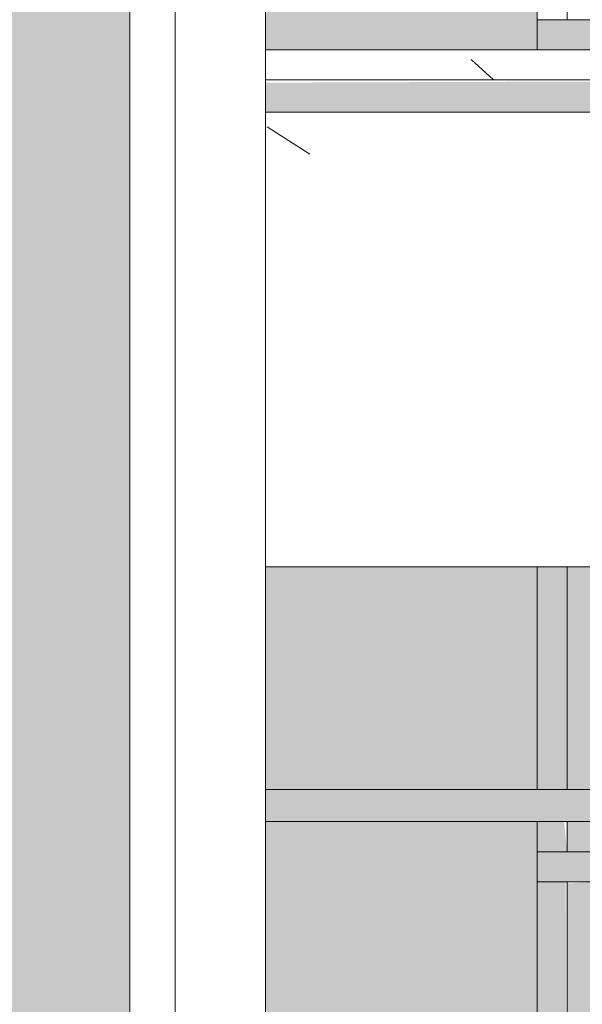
# Model space of a CAD drawing. Header units: millimetres. Extents: x 5980700 to 6194397, y -12939 to 2351883.
# Tile 248 of 587: x 6075602 to 6075788, y -5200 to -4874. Entities that reach past the tile are written whole.
import ezdxf

# ---------------------------------------------------------------- set-up
doc = ezdxf.new("R2010")
doc.units = ezdxf.units.MM
for name, color, linetype, lineweight in [('A-FLOR-PATT', 8, 'Continuous', 18), ('A-WALL', 113, 'Continuous', 18), ('A-WALL-PATT', 111, 'Continuous', 25), ('S-COLS', 52, 'Continuous', 9)]:
    doc.layers.add(name, color=color, linetype=linetype, lineweight=lineweight)
pattern_1 = [(49.99999999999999, (0, 0), (728.73650110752, -63.75582262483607), [76.2, -838.2]), (355, (0, 0), (-140.9716152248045, 764.2276025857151), [60.96, -670.56]), (100.451, (60.728, -5.313), (587.770006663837, 700.4667512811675), [64.76, -712.36]), (46.184, (0, 203.2), (1084.316239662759, -168.1709612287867), [114.3, -1257.3]), (96.636, (90.36, 189.186), (949.6099128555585, 989.7098464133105), [97.14, -1068.54]), (351.184, (0, 203.2), (949.620552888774, 989.7011531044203), [91.44, -1005.84]), (21, (101.6, 152.4), (606.4578690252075, -409.0605652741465), [76.2, -838.2]), (326, (101.6, 152.4), (247.208340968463, 736.752917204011), [60.96, -670.56]), (71.45100000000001, (152.138, 118.312), (853.6682507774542, 327.6854711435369), [64.76, -712.36]), (37.50000000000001, (0, 0), (12.35469342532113, 338.2201185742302), [33.528, -628.904, 33.528, -647.192, -673.1]), (37.50000000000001, (0, 0), (12.35469342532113, 338.2201185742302), [-1343.152, 33.528, -639.572]), (7.499999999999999, (0, 0), (267.2788744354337, 400.7221270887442), [33.528, -354.584, 33.528, -613.664, -256.54]), (7.499999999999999, (0, 0), (267.2788744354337, 400.7221270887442), [-1035.304, 33.528, -223.012]), (327.5, (-226.568, 0), (542.363331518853, -22.91534459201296), [33.528, -220.472, 33.528, -758.952, -1051.56]), (327.5, (-226.568, 0), (542.363331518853, -22.91534459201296), [-1046.48, 33.528, -1018.032]), (317.5, (-328.168, 0), (592.5169587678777, 101.7071067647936), [33.528, -296.672, 33.528, -492.76, -746.76]), (317.5, (-328.168, 0), (592.5169587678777, 101.7071067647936), [-856.488, 33.528, -713.232])]

# ---------------------------------------------------------------- blocks, each defined once
blk = doc.blocks.new('_ARQPWR_Pilar perfil I - _TP01-4283042-PLANTA DE CAIMENTO DE PISOS - 1 PAV_')
at = {"layer": 'S-COLS', "lineweight": 5}
blk.add_hatch(color=256, dxfattribs=at).paths.add_polyline_path([(107.5018174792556, -122.999999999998), (127.9999999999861, -122.999999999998), (127.9999999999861, -112.2999999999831), (16.05000000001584, -112.2999999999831), (8.483957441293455, -109.1660425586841), (5.34999999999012, -101.5999999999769), (5.34999999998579, 101.6000000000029), (8.483957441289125, 109.1660425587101), (16.04999999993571, 112.3000000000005), (127.9999999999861, 112.3000000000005), (127.9999999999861, 123.0000000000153), (-128.0000000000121, 122.1136975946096), (-128.0000000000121, 112.3000000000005), (-16.05000000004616, 112.3000000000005), (-8.483957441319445, 109.1660425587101), (-5.350000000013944, 101.6000000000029), (-5.898568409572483, -102.9243612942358), (-9.99818252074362, -109.7932551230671), (-16.05000000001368, -112.2999999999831), (-128.0000000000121, -112.3567314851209), (-127.9963650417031, -122.999999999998), (106.4302653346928, -122.999999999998)])
at = {"layer": 'S-COLS', "color": 90, "lineweight": 5}
for p, q in [((127.9999999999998, 123.0000000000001), (-128.0000000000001, 123.0000000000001)), ((-128.0000000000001, 123.0000000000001), (-128.0000000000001, 112.3000000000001)), ((127.9999999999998, 112.3000000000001), (127.9999999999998, 123.0000000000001)), ((-128.0000000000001, 112.3000000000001), (-16.05000000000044, 112.3000000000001)), ((16.04999999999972, 112.3000000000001), (127.9999999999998, 112.3000000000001)), ((-5.350000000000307, 101.6000000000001), (-5.350000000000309, -101.5999999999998)), ((5.349999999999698, -101.6), (5.349999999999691, 101.6)), ((-16.05000000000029, -112.3), (-128.0000000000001, -112.3)), ((-128.0000000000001, -112.3), (-128.0000000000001, -123)), ((127.9999999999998, -112.3), (16.04999999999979, -112.3)), ((127.9999999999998, -123), (127.9999999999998, -112.3)), ((-128.0000000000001, -123), (127.9999999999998, -123))]:
    blk.add_line(p, q, dxfattribs=at)
for centre, radius, start, end in [((-16.05000000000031, 101.6000000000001), 10.70000000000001, 3.307776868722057e-13, 90.00000000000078), ((16.04999999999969, 101.6000000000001), 10.69999999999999, 90.00000000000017, 180.0000000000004), ((-16.05000000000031, -101.6), 10.7, 270, 7.887775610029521e-13), ((16.04999999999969, -101.6), 10.70000000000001, 180.0000000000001, 270.0000000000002)]:
    blk.add_arc(centre, radius, start, end, dxfattribs=at)
blk = doc.blocks.new('FX-PNC-PILAR-TP3 - FX-PNC-PILAR-TP01-4319920-PLANTA DE CAIMENTO DE PISOS - 1 PAV_')
at = {"layer": 'A-WALL-PATT', "lineweight": 5}
h = blk.add_hatch(dxfattribs=at)
h.set_pattern_fill('FP_108', color=135, style=0, pattern_type=2)
h.set_pattern_definition([(49.99999999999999, (2e-05, -3e-05), (364.3679291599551, -31.87829433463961), [38.1, -419.1]), (355, (2e-05, -3e-05), (-70.48585119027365, 382.1133031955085), [30.48, -335.28]), (100.451, (30.364, -2.657), (293.8850033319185, 350.2333756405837), [32.38, -356.18]), (46.184, (2e-05, 101.6), (542.1584806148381, -84.08582678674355), [57.15, -628.65]), (96.636, (45.18, 94.59299999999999), (474.8048986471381, 494.8554198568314), [48.57, -534.27]), (351.184, (2e-05, 101.6), (474.8101998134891, 494.8500824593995), [45.72, -502.92]), (21, (50.8, 76.2), (303.2284677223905, -204.530461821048), [38.1, -419.1]), (326, (50.8, 76.2), (123.6038908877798, 368.3760440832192), [30.48, -335.28]), (71.45100000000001, (76.069, 59.15600000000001), (426.8341253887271, 163.8427355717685), [32.38, -356.18]), (37.50000000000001, (2e-05, -3e-05), (6.176645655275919, 169.1101515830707), [16.764, -314.452, 16.764, -323.596, -336.55]), (37.50000000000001, (2e-05, -3e-05), (6.176645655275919, 169.1101515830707), [-671.576, 16.764, -319.786]), (7.499999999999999, (2e-05, -3e-05), (133.63887623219, 200.3614940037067), [16.764, -177.292, 16.764, -306.832, -128.27]), (7.499999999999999, (2e-05, -3e-05), (133.63887623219, 200.3614940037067), [-517.6519999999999, 16.764, -111.506]), (327.5, (-113.284, -3e-05), (271.1818188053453, -11.45836264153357), [16.764, -110.236, 16.764, -379.476, -525.78]), (327.5, (-113.284, -3e-05), (271.1818188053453, -11.45836264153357), [-523.24, 16.764, -509.016]), (317.5, (-164.084, -3e-05), (296.2585102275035, 50.85284694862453), [16.764, -148.336, 16.764, -246.38, -373.38]), (317.5, (-164.084, -3e-05), (296.2585102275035, 50.85284694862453), [-428.244, 16.764, -356.616])])
h.paths.add_polyline_path([(-16315.61664668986, -5149.841821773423), (-16315.61664668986, -4883.841821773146), (-16581.61301173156, -4883.905031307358), (-16581.61301173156, -4893.841821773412), (-16325.61664668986, -4893.841821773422), (-16325.61664668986, -4904.541821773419), (-16438.57798938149, -4904.960733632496), (-16445.13268924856, -4907.675779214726), (-16448.26664668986, -4915.241821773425), (-16448.26664668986, -5118.441821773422), (-16445.13268924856, -5126.00786433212), (-16437.56664668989, -5129.14182177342), (-16325.61664668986, -5129.14182177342), (-16325.61664668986, -5139.841821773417), (-16471.62223936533, -5139.841821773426), (-16471.6158701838, -5149.841821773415), (-16321.6158701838, -5149.841821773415)])
h.paths.add_polyline_path([(-16471.62223936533, -5129.14182177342), (-16469.66044142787, -5129.139251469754), (-16462.10060413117, -5126.00786433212), (-16458.96664668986, -5118.423698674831), (-16459.61571052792, -4913.674843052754), (-16462.10060413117, -4907.675779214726), (-16471.62223936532, -4904.541821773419), (-16581.61301173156, -4904.960733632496), (-16581.61301173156, -5055.325711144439), (-16471.62223936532, -5055.325711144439), (-16471.62223936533, -5118.441821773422)])
at = {"layer": 'A-WALL', "color": 250, "lineweight": 5}
for p, q in [((-16491.62223936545, -4883.841821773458), (-16581.61301173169, -4883.841821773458)), ((-16581.61301173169, -4883.841821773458), (-16581.61301173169, -4893.841821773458)), ((-16481.62223936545, -4883.841821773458), (-16491.62223936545, -4883.841821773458)), ((-16471.62223936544, -4883.841821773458), (-16481.62223936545, -4883.841821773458)), ((-16581.61301173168, -4904.541821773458), (-16581.61301173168, -5055.325711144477)), ((-16581.61301173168, -5055.325711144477), (-16491.62223936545, -5055.325711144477)), ((-16491.62223936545, -5055.325711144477), (-16481.62223936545, -5055.325711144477)), ((-16481.62223936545, -5055.325711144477), (-16471.62223936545, -5055.325711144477))]:
    blk.add_line(p, q, dxfattribs=at)
blk = doc.blocks.new('BE-PMSa-MOD-ARQ-CONEXAODOFUTURO-EX-000-R_rvt-2-PLANTA DE CAIMENTO DE PISOS - 1 PAV_')
at = {"layer": 'A-FLOR-PATT', "lineweight": 5}
h = blk.add_hatch(dxfattribs=at)
h.set_pattern_fill('FP_2', color=135, style=0, pattern_type=2)
h.set_pattern_definition([(0, (0, 0), (812.8, 203.2), [33.528, -576.072, 33.528, -576.072, -3251.2]), (0, (0, 0), (812.8, 203.2), [-1219.2, 33.528, -1185.672, 33.528, -576.072, -1422.4]), (0, (0, 0), (812.8, 203.2), [-3048, 33.528, -372.872, 33.528, -982.472]), (120, (304.8, 101.6), (-582.3763620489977, 602.3054481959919), [33.52799999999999, -576.0719999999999, 33.52799999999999, -576.0719999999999, -3251.199999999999]), (120, (304.8, 101.6), (-582.3763620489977, 602.3054481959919), [-1219.2, 33.52799999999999, -1185.672, 33.52799999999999, -576.0719999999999, -1422.4]), (120, (304.8, 101.6), (-582.3763620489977, 602.3054481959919), [-3048, 33.52799999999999, -372.8719999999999, 33.52799999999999, -982.4719999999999]), (240, (406.4, 508), (-230.4236379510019, -805.5054481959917), [33.528, -576.072, 33.528, -576.072, -3251.2]), (240, (406.4, 508), (-230.4236379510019, -805.5054481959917), [-1219.2, 33.528, -1185.672, 33.528, -576.072, -1422.4]), (240, (406.4, 508), (-230.4236379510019, -805.5054481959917), [-3048, 33.528, -372.872, 33.528, -982.472])])
h.paths.add_polyline_path([(-15966.85299915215, 4711.136803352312), (-15966.79158577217, 4712.906868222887), (-15965.57572207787, 4712.3617231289)])
h.paths.add_polyline_path([(3731.201831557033, -10125.84100563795), (14705.38782324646, -10125.84100563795), (14705.38782324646, -9779.8857164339), (14699.38782324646, -9779.8857164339), (14699.38782324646, -9763.237570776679), (14681.68558745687, -9763.757413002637), (14670.96395493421, -9768.482704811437), (14665.88782324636, -9782.570563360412), (14665.88782324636, -9856.278958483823), (14670.73620676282, -9865.068167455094), (14677.45883342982, -9868.493127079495), (14678.38782324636, -9869.242380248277), (14678.38782324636, -9881.040871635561), (14674.14369136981, -9882.10035906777), (14663.09686027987, -9878.012306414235), (14654.32815878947, -9868.57707781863), (14652.0250349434, -9859.981702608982), (14651.89263271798, -9855.737570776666), (14650.88782324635, -9855.737570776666), (14651.89263271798, -9780.737570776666), (14653.73085252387, -9770.127241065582), (14656.87805812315, -9762.851510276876), (14667.13782324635, -9752.591745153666), (14683.38782324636, -9748.237570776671), (14699.38782324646, -9748.237570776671), (14699.38782324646, -9731.58942511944), (14705.38782324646, -9731.58942511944), (14705.38782324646, -9705.737570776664), (14755.38782324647, -9705.737570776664), (14755.38782324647, -9754.737570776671), (14795.38782324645, -9754.737570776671), (14796.02424042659, -9756.737570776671), (14812.38782324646, -9756.737570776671), (14811.36426821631, -9815.737570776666), (14810.34779546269, -9815.737570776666), (14811.47778338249, -9818.1719714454), (14811.43015556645, -9819.291362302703), (14811.44856252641, -9820.918341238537), (14827.38782324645, -9827.197475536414), (14827.38782324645, -10125.84100563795), (21231.38515489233, -10125.84100563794), (21231.38515489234, 5919.158994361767), (12003.88515489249, 5918.472013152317), (12003.8851548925, 5447.158205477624), (12268.88333741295, 5447.158205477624), (12268.88333741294, 4674.158994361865), (15653.88333741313, 4674.158994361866), (15653.88333741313, 5447.158205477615), (15923.88333741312, 5447.158205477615), (15923.88333741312, 4674.158994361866), (19560.40988707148, 4674.158994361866), (19559.83290347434, 4677.196584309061), (19558.62046790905, 4677.180784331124), (19558.93691090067, 4681.184361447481), (19560.40988707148, 4681.202554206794), (19559.83416624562, 4682.57353656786), (19558.03876213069, 4682.57353656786), (19558.93691090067, 4695.251249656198), (19588.00988707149, 4695.197383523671), (19586.88286324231, 4682.548897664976), (19585.40988707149, 4682.548897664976), (19585.98560789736, 4681.195050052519), (19587.19930623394, 4681.15368493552), (19586.88286324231, 4677.184908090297), (19585.41064974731, 4677.065937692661), (19585.98560789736, 4674.158994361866), (19999.38682609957, 4674.158994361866), (19999.38682609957, 5447.158205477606), (20269.38682609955, 5447.158205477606), (20269.38682609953, 4280.731645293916), (20299.38682609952, 4280.731645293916), (20298.51487451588, 1530.731645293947), (20269.38682609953, 1530.731645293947), (20269.38682609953, 1143.558994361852), (20299.38682609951, 1143.558994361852), (20298.51487451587, -1606.441005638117), (20269.38682609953, -1606.441005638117), (20269.38682609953, -2040.191005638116), (20299.38682609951, -2040.191005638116), (20298.51487451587, -4790.191005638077), (20269.38682609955, -4790.191005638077), (20269.38682609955, -5273.941005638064), (20299.38682609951, -5273.941005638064), (20298.51487451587, -8023.941005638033), (20269.38682609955, -8023.941005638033), (20269.38682609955, -9308.841005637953), (19999.38682609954, -9308.841005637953), (19999.38682609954, -8513.84179452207), (19913.3833374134, -8513.84179452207), (19913.3833374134, -8347.825683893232), (19635.38599049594, -8347.979428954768), (19635.38599049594, -8377.825683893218), (16285.38599049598, -8376.953732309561), (16285.38599049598, -8347.825683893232), (15971.88333741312, -8347.979428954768), (15971.88333741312, -8513.841794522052), (15921.38515489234, -8513.841794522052), (15921.38515489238, -9312.594001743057), (15651.38515489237, -9312.594001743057), (15651.38515489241, -8513.841794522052), (15603.38515489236, -8513.841794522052), (15603.38515489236, -8377.825683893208), (12316.88333741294, -8377.825683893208), (12316.88333741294, -8513.841794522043), (12293.88333741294, -8513.841794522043), (12293.88333741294, -9312.594001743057), (11998.88333741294, -9312.594001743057), (11998.88333741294, -8513.841794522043), (11950.88333741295, -8513.841794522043), (11950.88333741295, -8347.825683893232), (11867.63333741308, -8347.979428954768), (11867.63333741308, -8377.82568389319), (8517.633337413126, -8376.953732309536), (8517.633337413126, -8347.825683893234), (8434.383337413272, -8347.97942895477), (8434.383337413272, -8513.841794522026), (8386.383337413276, -8513.841794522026), (8386.383337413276, -9312.594001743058), (8116.383337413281, -9312.594001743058), (8116.383337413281, -9125.841005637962), (2121.38333741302, -9125.841005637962), (2121.38333741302, -9312.594001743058), (1851.383337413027, -9312.594001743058), (1851.383337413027, -9125.841005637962), (-4143.616662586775, -9125.841005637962), (-4143.616662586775, -9312.594001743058), (-4413.616662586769, -9312.594001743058), (-4413.616662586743, -8513.841794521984), (-4461.61666258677, -8513.841794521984), (-4461.61666258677, -8347.825683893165), (-4547.366662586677, -8347.97942895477), (-4547.366662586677, -8377.82568389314), (-7897.366662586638, -8376.953732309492), (-7897.366662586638, -8347.825683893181), (-7983.116662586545, -8347.97942895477), (-7983.116662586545, -8513.841794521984), (-8031.114845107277, -8513.841794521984), (-8031.11484510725, -9308.841005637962), (-8301.11484510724, -9308.841005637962), (-8301.114845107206, -8513.841794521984), (-8349.116662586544, -8513.841794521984), (-8349.116662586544, -8347.825683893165), (-8354.864845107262, -8347.97942895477), (-8354.864845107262, -8377.825683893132), (-11704.86484510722, -8376.953732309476), (-11705.67059857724, -8347.825683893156), (-11710.61666258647, -8347.97942895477), (-11710.61666258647, -8513.841794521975), (-11758.61484510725, -8513.841794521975), (-11758.61484510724, -9308.841005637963), (-12028.61484510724, -9308.841005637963), (-12028.61484510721, -8513.841794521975), (-12076.61666258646, -8513.841794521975), (-12076.61666258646, -8347.82568389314), (-12498.61666258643, -8347.97942895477), (-12498.61666258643, -8377.825683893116), (-15848.61666258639, -8376.953732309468), (-15848.61666258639, -8347.82568389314), (-16270.61666258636, -8347.97942895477), (-16270.61666258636, -8513.841794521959), (-16356.61588608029, -8513.841794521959), (-16356.61588608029, -9308.841005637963), (-16626.61588608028, -9308.841005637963), (-16626.62225526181, -7987.079408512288), (-16656.61588608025, -7987.079408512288), (-16655.7439344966, -5237.07940851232), (-16626.62225526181, -5237.07940851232), (-16626.62225526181, -4803.34100563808), (-16656.61588608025, -4803.34100563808), (-16655.7439344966, -2053.341005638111), (-16626.62225526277, -2053.341005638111), (-16626.62225526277, -1620.841794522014), (-16656.61588608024, -1620.841794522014), (-16655.74393449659, 1129.158205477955), (-16626.62225526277, 1129.158205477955), (-16626.62225526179, 1534.1582054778), (-16656.61588608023, 1534.1582054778), (-16655.75030367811, 4291.658994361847), (-16626.62225526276, 4291.658994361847), (-16626.61588608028, 5479.158994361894), (-16356.61588608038, 5479.158994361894), (-16356.61588608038, 4674.158994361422), (-15971.4658517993, 4674.158994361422), (-15969.32193463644, 4707.054996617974), (-15967.78963012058, 4710.307043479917), (-15962.27373900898, 4714.058684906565), (-15960.94760521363, 4714.652107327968), (-15959.84645306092, 4714.71907505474), (-15959.84645306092, 4715.8252811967), (-15957.766248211, 4715.335026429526), (-15956.67909179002, 4714.508980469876), (-15954.53101014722, 4715.146843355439), (-15948.69801778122, 4712.361723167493), (-15947.69218614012, 4710.313634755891), (-15946.34526303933, 4708.984911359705), (-15944.33196142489, 4698.966261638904), (-15943.76299404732, 4697.905132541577), (-15944.00738434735, 4674.158994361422), (-12028.61666258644, 4674.158994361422), (-12028.6166625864, 5447.158205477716), (-11733.61666258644, 5446.941285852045), (-11733.61666258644, 4674.158994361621), (-8301.114845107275, 4674.158994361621), (-8301.114845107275, 5447.158205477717), (-8031.114845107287, 5447.158205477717), (-8031.114845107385, 5919.158994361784), (-17588.61484510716, 5919.158994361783), (-17588.61484510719, -10125.84100563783), (1375.719287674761, -10125.84100563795)])
h.paths.add_polyline_path([(14665.67045985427, -9780.737570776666), (14665.63226694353, -9779.779781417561), (14665.63226694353, -9780.737570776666)])
h.paths.add_polyline_path([(-16089.65907882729, -8758.105317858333), (-16115.54098333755, -8754.697900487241), (-16139.6590788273, -8744.707858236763), (-16160.36975694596, -8728.81599597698), (-16176.26161920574, -8708.105317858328), (-16186.2516614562, -8683.987222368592), (-16189.65907882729, -8658.105317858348), (-16186.2516614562, -8632.223413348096), (-16176.26161920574, -8608.105317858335), (-16160.36975694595, -8587.394639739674), (-16139.65907882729, -8571.502777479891), (-16115.54098333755, -8561.512735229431), (-16089.65907882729, -8558.105317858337), (-16063.77717431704, -8561.512735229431), (-16039.65907882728, -8571.5027774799), (-16018.94840070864, -8587.394639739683), (-16003.05653844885, -8608.105317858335), (-15993.06649619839, -8632.22341334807), (-15989.6590788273, -8658.105317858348), (-15993.06649619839, -8683.987222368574), (-16003.05653844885, -8708.105317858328), (-16021.19134126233, -8730.537064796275), (-16039.65907882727, -8744.707858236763), (-16063.77717431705, -8754.697900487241)])
h.paths.add_polyline_path([(19732.71217533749, -8754.66845021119), (19706.83027082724, -8751.260990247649), (19682.71217533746, -8741.270823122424), (19660.00862136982, -8722.781563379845), (19646.10963495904, -8704.667825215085), (19636.1195927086, -8680.549428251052), (19632.71217533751, -8648.66439434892), (19632.71217533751, -8622.782813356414), (19636.1195927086, -8596.9012323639), (19646.10963495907, -8572.783438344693), (19662.00149721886, -8552.073019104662), (19682.71217533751, -8536.181355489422), (19706.83027082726, -8526.191438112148), (19732.7121753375, -8522.784063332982), (19758.59407984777, -8526.191438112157), (19782.71217533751, -8536.181355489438), (19803.42285345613, -8552.073019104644), (19819.31471571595, -8572.783438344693), (19829.30475796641, -8596.901232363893), (19832.7121753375, -8628.390346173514), (19832.7121753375, -8654.667200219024), (19827.88084468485, -8683.987101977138), (19816.67739151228, -8708.104895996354), (19803.42285345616, -8725.378762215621), (19782.71217533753, -8741.270823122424), (19758.59407984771, -8751.260990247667)])
h.paths.add_polyline_path([(15648.38515489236, -8468.841794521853), (15650.88333741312, -8468.841794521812), (15650.88333741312, -8347.825683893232), (15648.38515489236, -8347.979428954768)])
h.paths.add_polyline_path([(19588.84766320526, 4677.140991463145), (19587.19930623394, 4677.180784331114), (19588.17837096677, 4681.15368493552)])
h.paths.add_polyline_path([(19556.97211093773, 4677.140991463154), (19558.32440709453, 4678.382155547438), (19558.03965555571, 4677.166762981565), (19557.10244703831, 4677.144137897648)])
h.paths.add_polyline_path([(19572.90988707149, 4728.142336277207), (19572.90988707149, 4726.742336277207), (19573.4626323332, 4727.745209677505)])
h.paths.add_polyline_path([(19575.73176932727, 4695.639950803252), (19572.5677829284, 4696.432937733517), (19568.91630770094, 4696.431447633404), (19559.3482884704, 4696.333664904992), (19559.34828847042, 4718.022372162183), (19562.4254587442, 4722.467653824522), (19569.27606767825, 4726.263934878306), (19567.2700120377, 4727.14852244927), (19574.67880208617, 4727.830632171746), (19576.14512513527, 4726.470898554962), (19576.81805465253, 4726.227816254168), (19583.58719946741, 4722.319648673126), (19587.49536704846, 4715.550503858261), (19587.49536704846, 4707.734168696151), (19586.28070679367, 4704.092336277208), (19585.91122027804, 4696.34719023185), (19576.14512513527, 4695.960088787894)])
h.paths.add_polyline_path([(-15957.766248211, 4718.652107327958), (-15954.53101014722, 4716.980669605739), (-15955.18379838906, 4716.796714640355)])
h.paths.add_polyline_path([(-15960.34869803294, 4716.796714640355), (-15961.00148627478, 4718.082019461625), (-15959.74034676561, 4717.233792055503), (-15960.09391064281, 4716.979769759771)])
h.paths.add_polyline_path([(19732.71217533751, 4730.240264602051), (19706.83027082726, 4733.647681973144), (19682.7121753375, 4743.637724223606), (19662.00149721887, 4759.529586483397), (19646.10963495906, 4780.240264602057), (19636.1195927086, 4804.358360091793), (19632.71217533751, 4830.240264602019), (19636.1195927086, 4856.122169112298), (19646.10963495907, 4880.24026460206), (19662.00149721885, 4900.950942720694), (19682.7121753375, 4916.842804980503), (19706.83027082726, 4926.832847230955), (19732.71217533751, 4930.240264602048), (19758.59407984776, 4926.832847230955), (19782.71217533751, 4916.842804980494), (19803.42285345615, 4900.950942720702), (19819.31471571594, 4880.24026460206), (19829.30475796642, 4856.122169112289), (19832.7121753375, 4830.240264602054), (19829.30475796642, 4804.358360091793), (19819.31471571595, 4780.24026460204), (19803.42285345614, 4759.529586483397), (19782.71217533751, 4743.637724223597), (19758.59407984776, 4733.647681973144)])
h.paths.add_polyline_path([(-16089.65907882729, 4736.408178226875), (-16115.54098333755, 4739.815595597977), (-16139.65907882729, 4749.80563784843), (-16160.36975694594, 4765.697500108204), (-16176.26161920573, 4786.408178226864), (-16186.2516614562, 4810.526273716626), (-16189.65907882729, 4836.408178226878), (-16186.2516614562, 4862.29008273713), (-16176.26161920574, 4886.408178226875), (-16160.36975694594, 4907.118856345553), (-16139.65907882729, 4923.010718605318), (-16115.54098333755, 4933.000760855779), (-16089.65907882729, 4936.408178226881), (-16063.77717431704, 4933.000760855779), (-16039.65907882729, 4923.01071860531), (-16018.9484007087, 4907.118856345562), (-16003.05653844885, 4886.408178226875), (-15993.06649619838, 4862.29008273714), (-15989.6590788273, 4836.408178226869), (-15993.06649619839, 4810.526273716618), (-16003.05653844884, 4786.408178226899), (-16018.94840070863, 4765.69750010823), (-16039.65907882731, 4749.80563784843), (-16063.77717431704, 4739.815595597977)])
at = {"layer": 'A-WALL'}
for points in [[(-16325.61666258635, -4883.841794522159), (-16305.61666258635, -4883.841794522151), (-16305.61666258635, -4873.841794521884), (-16491.62225526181, -4873.841794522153), (-16491.61508984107, -4883.840998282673), (-16446.6222552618, -4883.841794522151)], [(-16448.26666258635, -5159.841794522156), (-16315.61666258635, -5159.841794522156), (-16315.61666258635, -5149.841794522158), (-16491.62225526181, -5149.841794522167), (-16491.61588608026, -5159.841794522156), (-16471.61588608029, -5159.841794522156)]]:
    blk.add_hatch(color=253, dxfattribs=at).paths.add_polyline_path(points)
at = {"layer": 'A-WALL', "lineweight": 5}
h = blk.add_hatch(color=9, dxfattribs=at)
h.paths.add_polyline_path([(-16491.61588608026, -8212.825683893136), (-16481.62225526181, -8212.825683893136), (-16481.62225526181, -7902.091005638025), (-16491.62225526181, -7902.091005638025), (-16491.62225526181, -8212.825683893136)])
h.paths.add_polyline_path([(-16491.62225526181, -5402.091005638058), (-16481.62225526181, -5402.091005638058), (-16482.10006910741, -5159.841794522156), (-16491.62225526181, -5159.841794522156), (-16491.62225526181, -5287.518342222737)])
h.paths.add_polyline_path([(-16491.62225526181, -5149.841794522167), (-16481.62225526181, -5149.841794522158), (-16482.68027594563, -5139.841794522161), (-16491.62225526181, -5139.841794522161)])
h.paths.add_polyline_path([(-16483.81235807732, -5129.141794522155), (-16481.62225526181, -5129.141794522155), (-16481.62225526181, -5055.325683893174), (-16491.62225526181, -5055.325683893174), (-16491.61588608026, -5129.141794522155)])
at = {"layer": 'A-WALL'}
h = blk.add_hatch(color=10, dxfattribs=at)
h.paths.add_polyline_path([(-16471.62225526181, -8202.84179452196), (-16471.62225526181, -7902.091005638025), (-16481.62225526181, -7902.091005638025), (-16481.62225526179, -8202.825683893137), (-16472.13878903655, -8202.840962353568)])
h.paths.add_polyline_path([(-16481.62225526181, -5402.091005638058), (-16471.62225526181, -5402.091005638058), (-16471.62225526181, -5159.841794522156), (-16481.62225526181, -5160.343584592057), (-16481.62225526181, -5319.841794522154)])
h.paths.add_polyline_path([(-16471.62225526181, -5149.841794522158), (-16471.62225526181, -5139.841794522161), (-16481.62225526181, -5139.841794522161), (-16481.62225526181, -5149.84179452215)])
h.paths.add_polyline_path([(-16471.62225526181, -5129.141794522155), (-16471.62225526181, -5055.325683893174), (-16481.62225526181, -5055.325683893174), (-16481.62225526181, -5129.141794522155)])
at = {"layer": 'A-WALL-PATT', "lineweight": 5}
h = blk.add_hatch(dxfattribs=at)
h.set_pattern_fill('FP_9', color=135, style=0, pattern_type=2)
h.set_pattern_definition(pattern_1)
h.paths.add_polyline_path([(-16611.6222552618, -5055.325683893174), (-16611.6222552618, -4678.341005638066), (-16626.62225526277, -4678.341005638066), (-16626.61588608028, -5055.325683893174), (-16623.02244780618, -5055.325683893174)])
h.paths.add_polyline_path([(-16626.62225526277, -2178.34100563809), (-16611.6222552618, -2178.34100563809), (-16611.6222552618, -1815.325683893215), (-16626.6222552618, -1815.325683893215), (-16626.62225526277, -2153.341005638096)])
h = blk.add_hatch(color=57, dxfattribs=at)
h.paths.add_polyline_path([(-16579.75468573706, -4883.841794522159), (-16491.62225526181, -4883.841794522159), (-16491.62225526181, -4678.341005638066), (-16581.62225526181, -4678.341005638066), (-16581.61302762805, -4883.841794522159)])
h.paths.add_polyline_path([(-16531.6222552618, -2178.34100563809), (-16491.6222552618, -2178.34100563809), (-16491.6222552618, -1968.841794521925), (-16581.6222552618, -1968.841794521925), (-16581.6222552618, -2178.34100563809)])
h = blk.add_hatch(dxfattribs=at)
h.set_pattern_fill('FP_9', color=135, style=0, pattern_type=2)
h.set_pattern_definition(pattern_1)
h.paths.add_polyline_path([(-16626.62225526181, -8347.82568389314), (-16611.62225526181, -8347.82568389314), (-16611.62225526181, -7902.091005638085), (-16626.62225526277, -7902.091005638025), (-16626.62225526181, -8332.825683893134)])
h.paths.add_polyline_path([(-16611.6222552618, -5402.091005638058), (-16611.6222552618, -5055.325683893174), (-16626.62225526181, -5055.325683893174), (-16626.61588608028, -5402.091005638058)])
h = blk.add_hatch(color=57, dxfattribs=at)
h.paths.add_polyline_path([(-16491.62225526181, -8302.825683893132), (-16491.62225526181, -8223.541794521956), (-16581.61666258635, -8223.541794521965), (-16581.61666258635, -8212.841794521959), (-16491.62225526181, -8212.825683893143), (-16491.62225526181, -7902.091005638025), (-16581.62225526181, -7902.091005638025), (-16581.61302762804, -8302.825683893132), (-16543.61484510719, -8302.825683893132)])
h.paths.add_polyline_path([(-16491.62225526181, -5402.091005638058), (-16491.62225526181, -5139.841794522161), (-16581.61666258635, -5139.841794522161), (-16581.61666258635, -5129.141794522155), (-16491.62225526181, -5129.141794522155), (-16491.62225526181, -5055.325683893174), (-16581.62225526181, -5055.325683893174), (-16581.62225526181, -5402.091005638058), (-16531.62225526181, -5402.091005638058)])
at = {"layer": 'A-WALL', "color": 130, "lineweight": 9}
for p, q in [((-16626.62225526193, -4678.341005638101), (-16626.62225526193, -5055.325683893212)), ((-16626.62225526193, -5055.325683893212), (-16626.62225526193, -5402.091005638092))]:
    blk.add_line(p, q, dxfattribs=at)
at = {"layer": 'A-WALL', "color": 90, "lineweight": 5}
for p, q in [((-16611.62225526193, -4678.341005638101), (-16611.62225526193, -5055.325683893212)), ((-16581.62225526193, -4678.341005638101), (-16581.62225526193, -4883.841794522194)), ((-16491.62225526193, -4678.341005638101), (-16491.62225526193, -4873.841794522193)), ((-16481.62225526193, -4678.341005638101), (-16481.62225526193, -4873.841794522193)), ((-16491.62225526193, -4873.841794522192), (-16481.62225526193, -4873.841794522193)), ((-16491.62225526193, -4883.841794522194), (-16491.62225526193, -4873.841794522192)), ((-16491.62225526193, -4883.841794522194), (-16491.62225526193, -4873.841794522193)), ((-16481.62225526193, -4873.841794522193), (-16471.62225526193, -4873.841794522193)), ((-16611.62225526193, -5055.325683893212), (-16611.62225526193, -5402.091005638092)), ((-16581.62225526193, -5055.325683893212), (-16581.62225526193, -5129.141794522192)), ((-16491.62225526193, -5055.325683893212), (-16491.62225526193, -5129.141794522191)), ((-16481.62225526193, -5055.325683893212), (-16481.62225526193, -5129.141794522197)), ((-16581.62225526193, -5139.841794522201), (-16581.62225526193, -5402.091005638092)), ((-16491.62225526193, -5139.841794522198), (-16491.62225526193, -5149.841794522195)), ((-16481.62225526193, -5139.841794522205), (-16481.62225526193, -5149.841794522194)), ((-16491.62225526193, -5149.841794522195), (-16491.62225526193, -5159.841794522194)), ((-16491.62225526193, -5149.841794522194), (-16481.62225526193, -5149.841794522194)), ((-16491.62225526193, -5159.841794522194), (-16491.62225526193, -5149.841794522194)), ((-16481.62225526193, -5149.841794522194), (-16471.62225526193, -5149.841794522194)), ((-16491.62225526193, -5159.841794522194), (-16491.62225526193, -5402.091005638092)), ((-16491.62225526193, -5159.841794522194), (-16481.62225526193, -5159.841794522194)), ((-16481.62225526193, -5159.841794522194), (-16481.62225526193, -5402.091005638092)), ((-16481.62225526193, -5159.841794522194), (-16471.62225526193, -5159.841794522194))]:
    blk.add_line(p, q, dxfattribs=at)
at = {"layer": 'A-WALL', "color": 250, "lineweight": 5}
for p, q in [((-16581.61302762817, -4893.841794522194), (-16581.61302762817, -4883.841794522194)), ((-16581.61302762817, -4883.841794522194), (-16491.62225526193, -4883.841794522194)), ((-16581.61302762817, -5055.325683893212), (-16581.61302762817, -4904.541794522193)), ((-16491.62225526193, -5055.325683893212), (-16581.62225526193, -5055.325683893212)), ((-16481.62225526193, -5055.325683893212), (-16491.62225526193, -5055.325683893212)), ((-16471.62225526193, -5055.325683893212), (-16481.62225526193, -5055.325683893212))]:
    blk.add_line(p, q, dxfattribs=at)
blk.add_blockref('FX-PNC-PILAR-TP3 - FX-PNC-PILAR-TP01-4319920-PLANTA DE CAIMENTO DE PISOS - 1 PAV_', (-1.589655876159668e-05, 2.72512435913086e-05), dxfattribs=at)
at = {"layer": 'S-COLS', "color": 250, "lineweight": 5}
blk.add_blockref('_ARQPWR_Pilar perfil I - _TP01-4283042-PLANTA DE CAIMENTO DE PISOS - 1 PAV_', (-16453.61666258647, -5016.841794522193), dxfattribs=at)

msp = doc.modelspace()

# ---------------------------------------------------------------- block references
at = {"color": 50, "lineweight": 5}
msp.add_blockref('BE-PMSa-MOD-ARQ-CONEXAODOFUTURO-EX-000-R_rvt-2-PLANTA DE CAIMENTO DE PISOS - 1 PAV_', (6092264.959189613, 0), dxfattribs=at)

doc.saveas('drawing.dxf')
